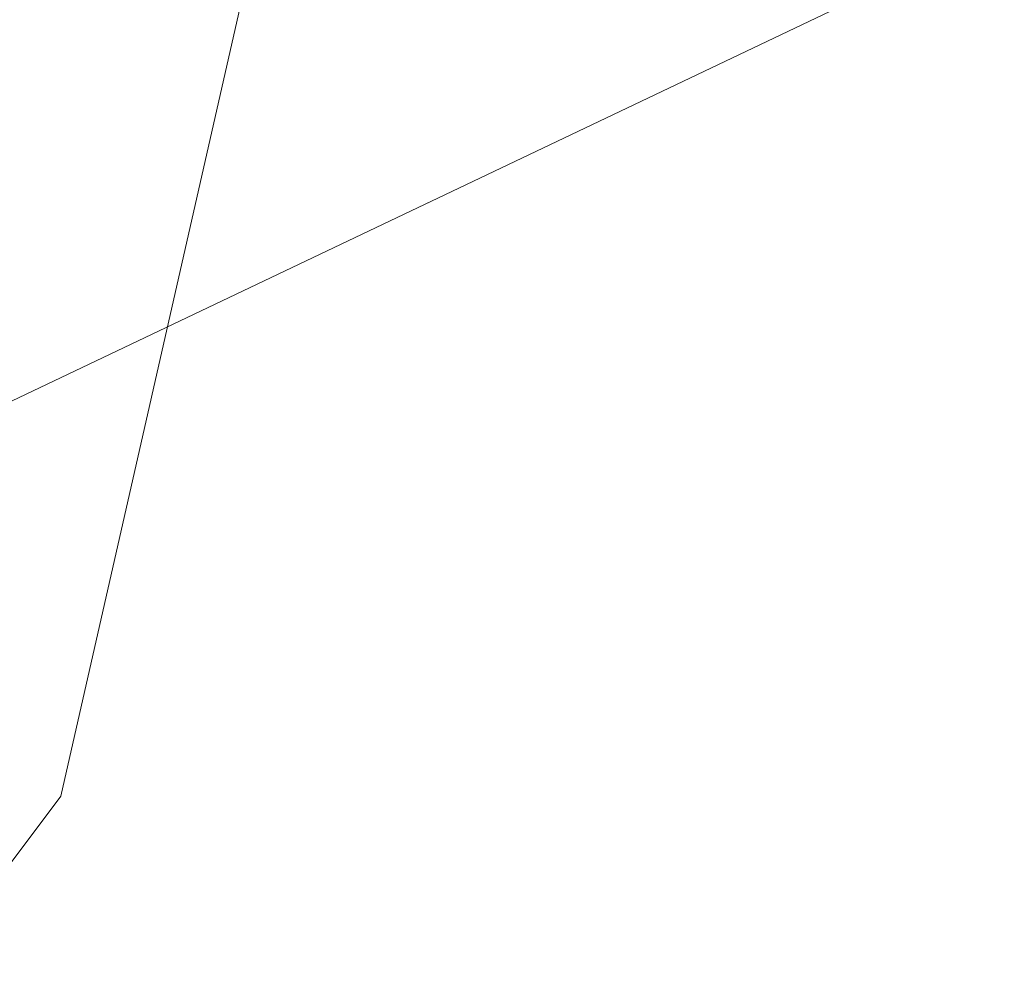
# Model space of a CAD drawing. Header units: millimetres. Extents: x 162876 to 168130, y 402614 to 405602.
# Tile 808 of 1056: x 165501.329 to 165502.336, y 403931.968 to 403932.937. Entities that reach past the tile are written whole.
import ezdxf
from ezdxf import colors
from ezdxf.entities.mleader import LeaderData, LeaderLine
from ezdxf.math import Vec2, Vec3

# ---------------------------------------------------------------- set-up
doc = ezdxf.new("R2010")
doc.units = ezdxf.units.MM
for name, color, linetype, lineweight in [('X-CA190022.004-UO-BGT_Ondergrond$0$GE_367_OWGBerm_groenvoorziening_grasenk_GEM', 253, 'Continuous', 9), ('X-CA190022.004-UO-BGT_Ondergrond$0$GE_541_OWTOever_slootkant_Vlak_GEM', 253, 'Continuous', 9), ('X-CA190022.004-UO-KAD_Percelen$0$B-WE-KG-GRENS_PERCEEL-GV', 150, 'Continuous', 9), ('X-CA190022.004-UO-OPB_Opbreek_v0.1$0$V-WE-VH-VERHARDING_TEGEL-A-200', 252, 'Continuous', 18), ('X-CA190022.004-UO-OPB_Opbreek_v0.1$0$X-XX-AL-T25- LEADER ASFALT', 7, 'Continuous', 25)]:
    doc.layers.add(name, color=color, linetype=linetype, lineweight=lineweight)
doc.layers.add('X-CA190022.004-UO-OPB_Opbreek_v0.1$0$V-WE-VH-VERHARDING_ASFALT-A-200 DEKLAAG FREZEN', color=32, linetype='Continuous', lineweight=18, transparency=0.5)
doc.styles.add('X-CA190022.004-UO-OPB_Opbreek_v0.1$0$NLCS-ISO-M200-T25', font='NLCS-ISO.ttf', dxfattribs={"height": 0.5})

msp = doc.modelspace()

# ---------------------------------------------------------------- hatches: boundary and pattern name
at = {"layer": 'X-CA190022.004-UO-OPB_Opbreek_v0.1$0$V-WE-VH-VERHARDING_ASFALT-A-200 DEKLAAG FREZEN'}
h = msp.add_hatch(dxfattribs=at)
h.set_pattern_fill('AVH-ASFALT', color=256, scale=0.5, pattern_type=2)
h.set_pattern_definition([(60, (0, 0), (-0.4330127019, 0.25), []), (120, (0, 0), (-0.4330127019, -0.25), [])])
h.paths.add_polyline_path([(165509.7816, 403931.39), (165512.2576, 403933.865), (165509.6084, 403936.1928), (165509.2789, 403935.8538), (165480.2366, 403905.168, 0.008697), (165475.2467, 403899.7023), (165477.8214, 403897.4324, -0.008776), (165479.1541, 403898.874), (165480.2736, 403900.062), (165495.0276, 403915.726)])
at = {"layer": 'X-CA190022.004-UO-OPB_Opbreek_v0.1$0$V-WE-VH-VERHARDING_TEGEL-A-200'}
h = msp.add_hatch(dxfattribs=at)
h.set_pattern_fill('AVH-TEGEL_300X300_HALFST-SO', color=256, scale=2, pattern_type=2)
h.set_pattern_definition([(0, (0, 0), (0.6, 0.3), [0.6, -0.6]), (90, (0, 0), (-0.6, 4e-17), [])])
edge = h.paths.add_edge_path()
edge.add_line((165468.5105, 403879.8795), (165470.3123, 403879.3785))
edge.add_line((165470.3123, 403879.3785), (165470.3534, 403879.5789))
edge.add_arc((165621.5347, 403843.8199), 155.3528, 166.262853, 166.692372, ccw=False)
edge.add_arc((165501.6692, 403873.13), 31.9558, 144.71918, 166.27624, ccw=False)
edge.add_arc((165508.1583, 403869.4315), 39.396, 137.84681, 145.77908, ccw=False)
edge.add_line((165478.9519, 403895.8707), (165480.0453, 403897.0302))
edge.add_line((165480.0453, 403897.0302), (165509.5157, 403928.2885))
edge.add_line((165509.5157, 403928.2885), (165514.018, 403932.9109))
edge.add_arc((165515.3017, 403931.4049), 1.9789, 52.1378, 130.4467, ccw=False)
edge.add_line((165516.5163, 403932.9672), (165517.0066, 403932.5344))
edge.add_line((165517.0066, 403932.5344), (165524.0861, 403926.2835))
edge.add_line((165524.0861, 403926.2835), (165525.3461, 403927.7242))
edge.add_line((165525.3461, 403927.7242), (165518.0268, 403934.1622))
edge.add_arc((165515.3011, 403931.4806), 3.8237, 44.5335, 128.0137)
edge.add_line((165512.9463, 403934.4931), (165512.2257, 403933.7656))
edge.add_line((165512.2257, 403933.7656), (165509.7504, 403931.2913))
edge.add_line((165509.7504, 403931.2913), (165480.2432, 403899.9641))
edge.add_line((165480.2432, 403899.9641), (165478.005, 403897.5889))
edge.add_arc((165523.1796, 403857.2925), 60.5356, 138.266592, 144.367175)
edge.add_arc((165502.0463, 403872.9997), 34.2112, 145.12798, 166.39015)
edge.add_arc((165598.9048, 403848.731), 134.063, 166.050115, 166.564962)

# ---------------------------------------------------------------- next in the draw order: leaders
at = {"layer": 'X-CA190022.004-UO-OPB_Opbreek_v0.1$0$X-XX-AL-T25- LEADER ASFALT'}
ml = msp.add_multileader_mtext('Standard', dxfattribs=at)
ml.set_content('\\A1;Wegvak 2.16; Fietspad Geerbosch\\PTotaal teervrij:\\PFrezen asfalt 25mm:  273.0m{\\H0.7x;\\S2^ ;\\H1.42857x; }', color=256, style='X-CA190022.004-UO-OPB_Opbreek_v0.1$0$NLCS-ISO-M200-T25')
ml.set_leader_properties(color=256, linetype='ByLayer', lineweight=-1)
ml.build(insert=Vec2(0, 0))
ml.multileader.update_dxf_attribs({"text_left_attachment_type": 5, "text_right_attachment_type": 5, "dogleg_length": 0.5, "arrow_head_size": 0.5})
ctx = ml.context
ctx.base_point, ctx.char_height, ctx.arrow_head_size, ctx.landing_gap_size, ctx.plane_origin, ctx.plane_x_axis, ctx.plane_y_axis = Vec3(165519.4827, 403953.6704), 0.5, 0.5, 0.18, Vec3(165445.8271, 403966.774), Vec3(0.692899, 0.721035), Vec3(-0.721035, 0.692899)
ctx.left_attachment, ctx.right_attachment = 5, 5
notes = []
notes.append((ctx, [(0, (1, 1, 0), (165519.1363, 403953.3099), (0.692899, 0.721035), 0.5, [(1, [(165496.5463, 403920.1721), (165523.5587, 403949.4352)], 0, [])])]))
ctx.mtext.insert, ctx.mtext.text_direction, ctx.mtext.rotation, ctx.mtext.width, ctx.mtext.flow_direction = Vec3(165517.9731, 403955.3708), Vec3(0.692899, 0.721035), 0.805295, 10.216208, 5
ctx.mtext.has_bg_fill, ctx.mtext.bg_color, ctx.mtext.bg_scale_factor, ctx.mtext.bg_transparency, ctx.mtext.use_window_bg_color = 1, -1027028792, 1.5, 0, 1
for ctx, leaders in notes:
    for number, flags, end, landing, length, lines in leaders:
        leader = LeaderData()
        leader.index, (leader.has_last_leader_line, leader.has_dogleg_vector, leader.attachment_direction) = number, flags
        leader.last_leader_point, leader.dogleg_vector, leader.dogleg_length = Vec3(end), Vec3(landing), length
        for number, points, colour, breaks in lines:
            line = LeaderLine()
            line.index, line.vertices, line.color, line.breaks = number, Vec3.list(points), colors.encode_raw_color(colour), breaks
            leader.lines.append(line)
        ctx.leaders.append(leader)

# ---------------------------------------------------------------- next in the draw order: linework, layer by layer
at = {"layer": 'X-CA190022.004-UO-BGT_Ondergrond$0$GE_367_OWGBerm_groenvoorziening_grasenk_GEM', "flags": 128}
msp.add_lwpolyline([(165418.322, 403889.087), (165427.369, 403892.934), (165431.711, 403895.092), (165440.947, 403899.683), (165442.706, 403900.557), (165455.967, 403906.999), (165466.917, 403912.152), (165480.008, 403918.483), (165493.464, 403925.411), (165499.33, 403929.427), (165501.371, 403932.143), (165502.06, 403935.175), (165499.74, 403937.17), (165499.089, 403936.746), (165501.693, 403939.269), (165501.649, 403938.443), (165503.293, 403936.224)], dxfattribs=at)
at = {"layer": 'X-CA190022.004-UO-BGT_Ondergrond$0$GE_541_OWTOever_slootkant_Vlak_GEM', "flags": 128}
msp.add_lwpolyline([(165460.346, 403916.117), (165465.332, 403918.371), (165471.772, 403921.701), (165482.421, 403926.8), (165490.86, 403931.38), (165498.332, 403936.252), (165498.453, 403936.129), (165499.089, 403936.746), (165499.74, 403937.17), (165502.06, 403935.175), (165501.371, 403932.143), (165499.33, 403929.427), (165493.464, 403925.411), (165480.008, 403918.483), (165466.917, 403912.152), (165455.967, 403906.999)], dxfattribs=at)
at = {"layer": 'X-CA190022.004-UO-KAD_Percelen$0$B-WE-KG-GRENS_PERCEEL-GV', "flags": 128}
for points in [[(165513.006, 403935.006), (165507.8, 403939), (165372.327, 403871.117), (165504.764, 403934.187), (165505.996, 403931.629)], [(165198.984, 403783.721), (165203.794, 403770.499), (165219.371, 403778.022), (165261.19, 403798.093), (165312.395, 403823.042), (165377.01, 403853.973), (165439.548, 403884.215), (165525.447, 403925.461), (165513.006, 403935.006), (165505.996, 403931.629), (165504.764, 403934.187), (165372.327, 403871.117), (165276.3, 403823), (165276.248, 403824.924), (165211.72, 403793.834), (165208.803, 403792.162), (165203.98, 403789.794), (165205.414, 403786.827)]]:
    msp.add_lwpolyline(points, close=True, dxfattribs=at)

doc.saveas('drawing.dxf')
